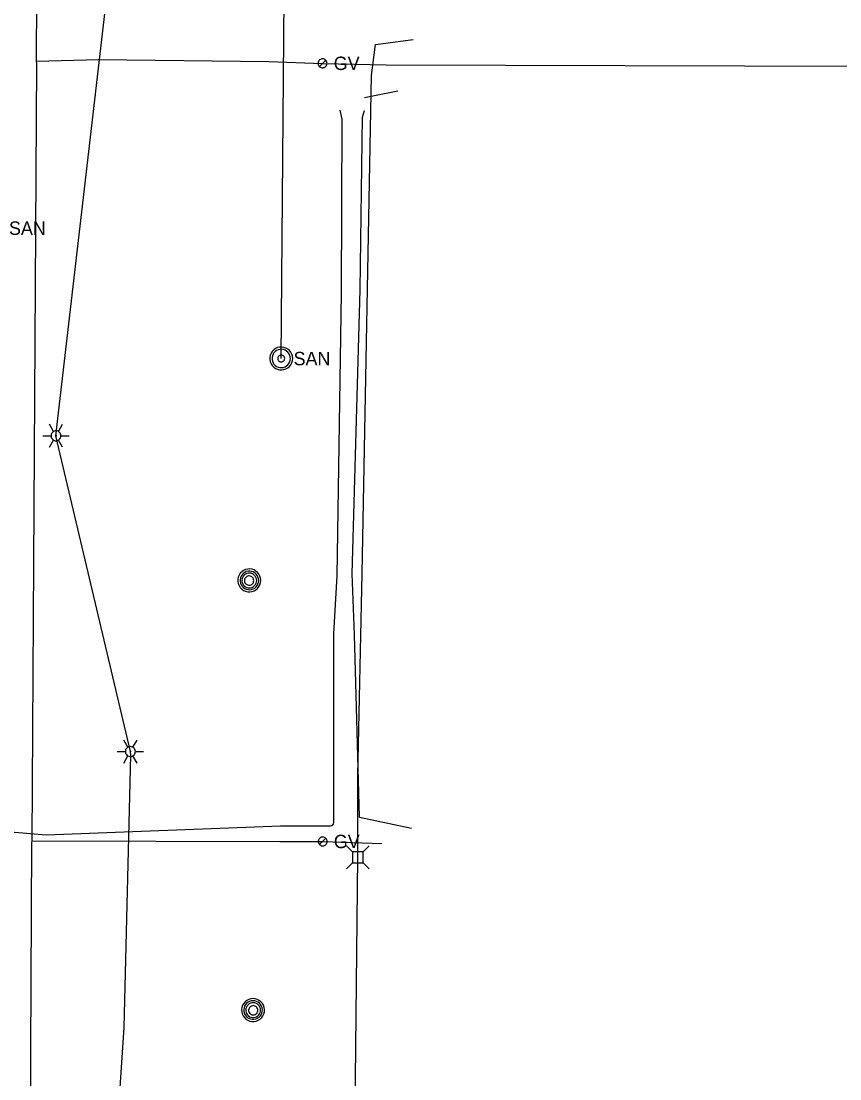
# Model space of a CAD drawing. Extents: x 600849 to 606371, y 330010 to 403088.
# Drawn here: x 602068.1 to 602303.7, y 365213.7 to 365518 of the extents above; entities that cross this region are included whole.
import ezdxf

# ---------------------------------------------------------------- set-up
doc = ezdxf.new("R2010")
doc.units = 0
for name, color, linetype in [('E_LTG', 7, 'Continuous'), ('E_UTL_AG_Bold', 7, 'Continuous'), ('E_UTL_E_UG', 7, 'Continuous'), ('E_UTL_FO_UG', 7, 'Continuous'), ('E_UTL_G', 7, 'Continuous'), ('E_UTL_G_UG', 7, 'Continuous'), ('E_UTL_MH', 7, 'Continuous'), ('E_UTL_SAN', 7, 'Continuous'), ('E_UTL_SAN_UG', 7, 'Continuous')]:
    doc.layers.add(name, color=color, linetype=linetype)

msp = doc.modelspace()

# ---------------------------------------------------------------- linework, layer by layer
at = {"layer": 'E_LTG'}
for points in [[(602077.46, 365399.93), (602076.27, 365401.99)], [(602078.89, 365399.93), (602080.08, 365401.99)], [(602074.36, 365398.69), (602076.75, 365398.69)], [(602076.27, 365395.39), (602077.46, 365397.45)], [(602079.6, 365398.69), (602079.58, 365398.96), (602079.5, 365399.22), (602079.38, 365399.46), (602079.21, 365399.68), (602079, 365399.86), (602078.77, 365399.99), (602078.51, 365400.08), (602078.24, 365400.12), (602077.97, 365400.11), (602077.71, 365400.04), (602077.46, 365399.93), (602077.24, 365399.77), (602077.05, 365399.58), (602076.9, 365399.35), (602076.8, 365399.09), (602076.75, 365398.83), (602076.75, 365398.56), (602076.8, 365398.29), (602076.9, 365398.04), (602077.05, 365397.81), (602077.24, 365397.61), (602077.46, 365397.45), (602077.71, 365397.34), (602077.97, 365397.28), (602078.24, 365397.26), (602078.51, 365397.3), (602078.77, 365397.39), (602079, 365397.53), (602079.21, 365397.71), (602079.38, 365397.92), (602079.5, 365398.16), (602079.58, 365398.42), (602079.6, 365398.69)], [(602079.6, 365398.69), (602079.58, 365398.96), (602079.5, 365399.22), (602079.38, 365399.46), (602079.21, 365399.68), (602079, 365399.86), (602078.77, 365399.99), (602078.51, 365400.08), (602078.24, 365400.12), (602077.97, 365400.11), (602077.71, 365400.04), (602077.46, 365399.93), (602077.24, 365399.77), (602077.05, 365399.58), (602076.9, 365399.35), (602076.8, 365399.09), (602076.75, 365398.83), (602076.75, 365398.56), (602076.8, 365398.29), (602076.9, 365398.04), (602077.05, 365397.81), (602077.24, 365397.61), (602077.46, 365397.45), (602077.71, 365397.34), (602077.97, 365397.28), (602078.24, 365397.26), (602078.51, 365397.3), (602078.77, 365397.39), (602079, 365397.53), (602079.21, 365397.71), (602079.38, 365397.92), (602079.5, 365398.16), (602079.58, 365398.42), (602079.6, 365398.69)], [(602079.6, 365398.69), (602079.58, 365398.96), (602079.5, 365399.22), (602079.38, 365399.46), (602079.21, 365399.68), (602079, 365399.86), (602078.77, 365399.99), (602078.51, 365400.08), (602078.24, 365400.12), (602077.97, 365400.11), (602077.71, 365400.04), (602077.46, 365399.93), (602077.24, 365399.77), (602077.05, 365399.58), (602076.9, 365399.35), (602076.8, 365399.09), (602076.75, 365398.83), (602076.75, 365398.56), (602076.8, 365398.29), (602076.9, 365398.04), (602077.05, 365397.81), (602077.24, 365397.61), (602077.46, 365397.45), (602077.71, 365397.34), (602077.97, 365397.28), (602078.24, 365397.26), (602078.51, 365397.3), (602078.77, 365397.39), (602079, 365397.53), (602079.21, 365397.71), (602079.38, 365397.92), (602079.5, 365398.16), (602079.58, 365398.42), (602079.6, 365398.69)], [(602078.29, 365398.69), (602078.29, 365398.71), (602078.29, 365398.74), (602078.28, 365398.76), (602078.26, 365398.77), (602078.24, 365398.79), (602078.22, 365398.8), (602078.2, 365398.81), (602078.18, 365398.81), (602078.16, 365398.81), (602078.14, 365398.8), (602078.12, 365398.8), (602078.1, 365398.78), (602078.08, 365398.77), (602078.07, 365398.75), (602078.06, 365398.73), (602078.06, 365398.7), (602078.06, 365398.68), (602078.06, 365398.66), (602078.07, 365398.64), (602078.08, 365398.62), (602078.1, 365398.6), (602078.12, 365398.59), (602078.14, 365398.58), (602078.16, 365398.57), (602078.18, 365398.57), (602078.2, 365398.58), (602078.22, 365398.58), (602078.24, 365398.6), (602078.26, 365398.61), (602078.28, 365398.63), (602078.29, 365398.65), (602078.29, 365398.67), (602078.29, 365398.69)], [(602080.08, 365395.39), (602078.89, 365397.45)], [(602079.6, 365398.69), (602081.99, 365398.69)], [(602098.86, 365309.09), (602097.67, 365311.15)], [(602101, 365307.85), (602100.97, 365308.12), (602100.9, 365308.38), (602100.77, 365308.62), (602100.61, 365308.84), (602100.4, 365309.01), (602100.17, 365309.15), (602099.91, 365309.24), (602099.64, 365309.28), (602099.37, 365309.26), (602099.1, 365309.2), (602098.86, 365309.09), (602098.64, 365308.93), (602098.45, 365308.73), (602098.3, 365308.5), (602098.2, 365308.25), (602098.15, 365307.99), (602098.15, 365307.71), (602098.2, 365307.45), (602098.3, 365307.19), (602098.45, 365306.97), (602098.64, 365306.77), (602098.86, 365306.61), (602099.1, 365306.5), (602099.37, 365306.43), (602099.64, 365306.42), (602099.91, 365306.46), (602100.17, 365306.55), (602100.4, 365306.69), (602100.61, 365306.86), (602100.77, 365307.08), (602100.9, 365307.32), (602100.97, 365307.58), (602101, 365307.85)], [(602101, 365307.85), (602100.97, 365308.12), (602100.9, 365308.38), (602100.77, 365308.62), (602100.61, 365308.84), (602100.4, 365309.01), (602100.17, 365309.15), (602099.91, 365309.24), (602099.64, 365309.28), (602099.37, 365309.26), (602099.1, 365309.2), (602098.86, 365309.09), (602098.64, 365308.93), (602098.45, 365308.73), (602098.3, 365308.5), (602098.2, 365308.25), (602098.15, 365307.99), (602098.15, 365307.71), (602098.2, 365307.45), (602098.3, 365307.19), (602098.45, 365306.97), (602098.64, 365306.77), (602098.86, 365306.61), (602099.1, 365306.5), (602099.37, 365306.43), (602099.64, 365306.42), (602099.91, 365306.46), (602100.17, 365306.55), (602100.4, 365306.69), (602100.61, 365306.86), (602100.77, 365307.08), (602100.9, 365307.32), (602100.97, 365307.58), (602101, 365307.85)], [(602101, 365307.85), (602100.97, 365308.12), (602100.9, 365308.38), (602100.77, 365308.62), (602100.61, 365308.84), (602100.4, 365309.01), (602100.17, 365309.15), (602099.91, 365309.24), (602099.64, 365309.28), (602099.37, 365309.26), (602099.1, 365309.2), (602098.86, 365309.09), (602098.64, 365308.93), (602098.45, 365308.73), (602098.3, 365308.5), (602098.2, 365308.25), (602098.15, 365307.99), (602098.15, 365307.71), (602098.2, 365307.45), (602098.3, 365307.19), (602098.45, 365306.97), (602098.64, 365306.77), (602098.86, 365306.61), (602099.1, 365306.5), (602099.37, 365306.43), (602099.64, 365306.42), (602099.91, 365306.46), (602100.17, 365306.55), (602100.4, 365306.69), (602100.61, 365306.86), (602100.77, 365307.08), (602100.9, 365307.32), (602100.97, 365307.58), (602101, 365307.85)], [(602100.29, 365309.09), (602101.48, 365311.15)], [(602095.76, 365307.85), (602098.14, 365307.85)], [(602097.67, 365304.55), (602098.86, 365306.61)], [(602099.69, 365307.85), (602099.69, 365307.87), (602099.68, 365307.89), (602099.67, 365307.91), (602099.66, 365307.93), (602099.64, 365307.95), (602099.62, 365307.96), (602099.6, 365307.97), (602099.58, 365307.97), (602099.55, 365307.97), (602099.53, 365307.96), (602099.51, 365307.95), (602099.49, 365307.94), (602099.48, 365307.92), (602099.47, 365307.9), (602099.46, 365307.88), (602099.45, 365307.86), (602099.45, 365307.84), (602099.46, 365307.82), (602099.47, 365307.79), (602099.48, 365307.78), (602099.49, 365307.76), (602099.51, 365307.75), (602099.53, 365307.74), (602099.55, 365307.73), (602099.58, 365307.73), (602099.6, 365307.73), (602099.62, 365307.74), (602099.64, 365307.75), (602099.66, 365307.77), (602099.67, 365307.78), (602099.68, 365307.81), (602099.69, 365307.83), (602099.69, 365307.85)], [(602101.48, 365304.55), (602100.29, 365306.61)], [(602101, 365307.85), (602103.38, 365307.85)]]:
    msp.add_lwpolyline(points, dxfattribs=at)
at = {"layer": 'E_UTL_AG_Bold'}
for points in [[(602163.44, 365279), (602161.69, 365280.75)], [(602166.54, 365279), (602163.44, 365279)], [(602163.44, 365279), (602163.44, 365275.9)], [(602166.54, 365279), (602168.29, 365280.75)], [(602166.54, 365275.9), (602166.54, 365279)], [(602163.44, 365275.9), (602161.69, 365274.15)], [(602163.44, 365275.9), (602166.54, 365275.9)], [(602166.54, 365275.9), (602168.29, 365274.15)]]:
    msp.add_lwpolyline(points, dxfattribs=at)
at = {"layer": 'E_UTL_E_UG'}
for points in [[(602077.67, 365041.36), (602080.64, 365050.18), (602084.27, 365078.21), (602086.6, 365119.12), (602092.51, 365157.1), (602092.61, 365161.02), (602093.7, 365166.45), (602097.82, 365228.48), (602099.72, 365306.86), (602099.57, 365307.85), (602078.17, 365398.69), (602101.34, 365598.66), (602081.78, 365780.51), (602081.66, 365785.81), (602086.65, 365937.44), (602085.01, 365946.58), (602078.55, 366013.48), (602078.78, 366049.8)], [(602166.96, 365496), (602176.48, 365497.89)], [(602158.1, 365341.81), (602159.07, 365358.42), (602160.29, 365439.7), (602160.51, 365489.77), (602159.96, 365492.32)], [(602165.49, 365288.96), (602164.01, 365341.54), (602163.38, 365358.96), (602165.65, 365440.69), (602166.31, 365490.33), (602166.9, 365492.3)], [(602158.1, 365287.47), (602158.1, 365341.81)], [(602165.49, 365288.96), (602180.4, 365285.78)], [(602031.91, 365287.51), (602075.37, 365283.95), (602142.72, 365286.47), (602157.1, 365286.47)]]:
    msp.add_lwpolyline(points, dxfattribs=at)
msp.add_arc((602157.1, 365287.47), 1, 269.997, 359.997, dxfattribs=at)
at = {"layer": 'E_UTL_FO_UG'}
msp.add_lwpolyline([(602163.31, 365113.4), (602164.99, 365277.45), (602165.02, 365300.96), (602166.24, 365359.1), (602168.95, 365502.29), (602170.12, 365511.24), (602180.88, 365512.67)], dxfattribs=at)
at = {"layer": 'E_UTL_G'}
for points in [[(602156.14, 365505.83), (602156.11, 365506.07), (602156.04, 365506.3), (602155.93, 365506.52), (602155.78, 365506.71), (602155.6, 365506.87), (602155.39, 365506.99), (602155.16, 365507.07), (602154.91, 365507.11), (602154.67, 365507.1), (602154.43, 365507.04), (602154.21, 365506.94), (602154.01, 365506.8), (602153.84, 365506.62), (602153.71, 365506.41), (602153.62, 365506.19), (602153.58, 365505.95), (602153.58, 365505.7), (602153.62, 365505.46), (602153.71, 365505.24), (602153.84, 365505.03), (602154.01, 365504.86), (602154.21, 365504.71), (602154.43, 365504.61), (602154.67, 365504.56), (602154.91, 365504.54), (602155.16, 365504.58), (602155.39, 365504.66), (602155.6, 365504.78), (602155.78, 365504.94), (602155.93, 365505.13), (602156.04, 365505.35), (602156.11, 365505.58), (602156.14, 365505.83)], [(602153.95, 365504.92), (602155.76, 365506.73)], [(602156.18, 365282.01), (602156.15, 365282.25), (602156.08, 365282.48), (602155.97, 365282.7), (602155.82, 365282.89), (602155.64, 365283.05), (602155.42, 365283.17), (602155.19, 365283.25), (602154.95, 365283.29), (602154.71, 365283.28), (602154.47, 365283.22), (602154.25, 365283.12), (602154.05, 365282.98), (602153.88, 365282.8), (602153.75, 365282.6), (602153.66, 365282.37), (602153.61, 365282.13), (602153.61, 365281.89), (602153.66, 365281.65), (602153.75, 365281.42), (602153.88, 365281.21), (602154.05, 365281.04), (602154.25, 365280.9), (602154.47, 365280.79), (602154.71, 365280.74), (602154.95, 365280.73), (602155.19, 365280.76), (602155.42, 365280.84), (602155.64, 365280.96), (602155.82, 365281.12), (602155.97, 365281.31), (602156.08, 365281.53), (602156.15, 365281.76), (602156.18, 365282.01)], [(602153.98, 365281.1), (602155.8, 365282.91)]]:
    msp.add_lwpolyline(points, dxfattribs=at)
at = {"layer": 'E_UTL_G_UG'}
msp.add_line((602173.14, 365505.37), (602595.7, 365504.21), dxfattribs=at)
for points in [[(602072.56, 365506.48), (602072.91, 365581.5), (602072.85, 365590.98), (602073.55, 365667.58), (602074.41, 365764.9), (602074.82, 365837.03), (602073.81, 365881.05), (602074.11, 365897.58), (602073.47, 365906.4), (602074.57, 365951.95), (602072.85, 365970.29), (602073.8, 365985.88), (602073.72, 366064.65), (602076.68, 366178.7), (602072.71, 366194.94), (602072.51, 366200.97)], [(602072.56, 365506.48), (602090.35, 365506.91), (602139.42, 365506.36), (602154.84, 365505.79), (602173.14, 365505.37)], [(602069.99, 365021.27), (602071.23, 365281.6), (602071.28, 365282.17), (602072.68, 365505.74), (602072.56, 365506.48)], [(602071.28, 365282.17), (602142.59, 365282.02), (602154.89, 365282.01), (602171.93, 365281.4)]]:
    msp.add_lwpolyline(points, dxfattribs=at)
at = {"layer": 'E_UTL_MH'}
for points in [[(602137.08, 365357.09), (602137.02, 365357.71), (602136.84, 365358.32), (602136.56, 365358.87), (602136.17, 365359.37), (602135.69, 365359.78), (602135.15, 365360.09), (602134.56, 365360.3), (602133.94, 365360.39), (602133.31, 365360.36), (602132.7, 365360.21), (602132.13, 365359.95), (602131.62, 365359.58), (602131.19, 365359.13), (602130.85, 365358.6), (602130.61, 365358.02), (602130.5, 365357.4), (602130.5, 365356.78), (602130.61, 365356.16), (602130.85, 365355.58), (602131.19, 365355.05), (602131.62, 365354.6), (602132.13, 365354.23), (602132.7, 365353.97), (602133.31, 365353.82), (602133.94, 365353.79), (602134.56, 365353.88), (602135.15, 365354.09), (602135.69, 365354.4), (602136.17, 365354.81), (602136.56, 365355.31), (602136.84, 365355.86), (602137.02, 365356.46), (602137.08, 365357.09)], [(602136.47, 365357.09), (602136.42, 365357.59), (602136.27, 365358.08), (602136.04, 365358.53), (602135.73, 365358.93), (602135.34, 365359.27), (602134.9, 365359.52), (602134.42, 365359.69), (602133.92, 365359.76), (602133.41, 365359.73), (602132.91, 365359.61), (602132.45, 365359.4), (602132.04, 365359.11), (602131.68, 365358.74), (602131.41, 365358.31), (602131.22, 365357.84), (602131.12, 365357.34), (602131.12, 365356.83), (602131.22, 365356.33), (602131.41, 365355.86), (602131.68, 365355.43), (602132.04, 365355.06), (602132.45, 365354.77), (602132.91, 365354.56), (602133.41, 365354.44), (602133.92, 365354.41), (602134.42, 365354.48), (602134.9, 365354.65), (602135.34, 365354.9), (602135.73, 365355.24), (602136.04, 365355.64), (602136.27, 365356.09), (602136.42, 365356.58), (602136.47, 365357.09)], [(602135.9, 365357.06), (602135.86, 365357.46), (602135.75, 365357.85), (602135.56, 365358.21), (602135.31, 365358.53), (602135.01, 365358.79), (602134.66, 365358.99), (602134.27, 365359.13), (602133.87, 365359.18), (602133.47, 365359.16), (602133.08, 365359.07), (602132.71, 365358.9), (602132.38, 365358.67), (602132.1, 365358.37), (602131.88, 365358.03), (602131.73, 365357.66), (602131.65, 365357.26), (602131.65, 365356.85), (602131.73, 365356.46), (602131.88, 365356.08), (602132.1, 365355.74), (602132.38, 365355.45), (602132.71, 365355.21), (602133.08, 365355.04), (602133.47, 365354.95), (602133.87, 365354.93), (602134.27, 365354.99), (602134.66, 365355.12), (602135.01, 365355.32), (602135.31, 365355.59), (602135.56, 365355.91), (602135.75, 365356.27), (602135.86, 365356.65), (602135.9, 365357.06)], [(602135.05, 365357.04), (602135.02, 365357.29), (602134.95, 365357.54), (602134.84, 365357.76), (602134.68, 365357.96), (602134.49, 365358.13), (602134.27, 365358.25), (602134.03, 365358.34), (602133.78, 365358.37), (602133.52, 365358.36), (602133.28, 365358.3), (602133.05, 365358.19), (602132.84, 365358.05), (602132.67, 365357.86), (602132.53, 365357.65), (602132.44, 365357.42), (602132.39, 365357.17), (602132.39, 365356.91), (602132.44, 365356.67), (602132.53, 365356.43), (602132.67, 365356.22), (602132.84, 365356.03), (602133.05, 365355.89), (602133.28, 365355.78), (602133.52, 365355.72), (602133.78, 365355.71), (602134.03, 365355.75), (602134.27, 365355.83), (602134.49, 365355.96), (602134.68, 365356.12), (602134.84, 365356.32), (602134.95, 365356.55), (602135.02, 365356.79), (602135.05, 365357.04)], [(602134.85, 365236.8), (602134.23, 365236.74), (602133.63, 365236.56), (602133.07, 365236.28), (602132.58, 365235.89), (602132.17, 365235.41), (602131.85, 365234.87), (602131.65, 365234.28), (602131.56, 365233.66), (602131.59, 365233.03), (602131.74, 365232.42), (602132, 365231.85), (602132.36, 365231.34), (602132.81, 365230.91), (602133.34, 365230.57), (602133.92, 365230.33), (602134.54, 365230.21), (602135.17, 365230.21), (602135.78, 365230.33), (602136.37, 365230.57), (602136.89, 365230.91), (602137.35, 365231.34), (602137.71, 365231.85), (602137.97, 365232.42), (602138.12, 365233.03), (602138.15, 365233.66), (602138.06, 365234.28), (602137.86, 365234.87), (602137.54, 365235.41), (602137.13, 365235.89), (602136.64, 365236.28), (602136.08, 365236.56), (602135.48, 365236.74), (602134.85, 365236.8)], [(602134.86, 365236.18), (602134.35, 365236.14), (602133.86, 365235.99), (602133.41, 365235.76), (602133.01, 365235.44), (602132.68, 365235.06), (602132.42, 365234.62), (602132.26, 365234.14), (602132.19, 365233.63), (602132.21, 365233.13), (602132.33, 365232.63), (602132.54, 365232.17), (602132.84, 365231.75), (602133.2, 365231.4), (602133.63, 365231.13), (602134.1, 365230.94), (602134.6, 365230.84), (602135.11, 365230.84), (602135.61, 365230.94), (602136.09, 365231.13), (602136.51, 365231.4), (602136.88, 365231.75), (602137.18, 365232.17), (602137.39, 365232.63), (602137.51, 365233.13), (602137.53, 365233.63), (602137.46, 365234.14), (602137.29, 365234.62), (602137.04, 365235.06), (602136.71, 365235.44), (602136.31, 365235.76), (602135.85, 365235.99), (602135.37, 365236.14), (602134.86, 365236.18)], [(602134.89, 365235.62), (602134.48, 365235.58), (602134.1, 365235.47), (602133.74, 365235.28), (602133.42, 365235.03), (602133.15, 365234.73), (602132.95, 365234.38), (602132.82, 365233.99), (602132.76, 365233.59), (602132.78, 365233.19), (602132.88, 365232.8), (602133.04, 365232.43), (602133.28, 365232.1), (602133.57, 365231.82), (602133.91, 365231.6), (602134.29, 365231.45), (602134.69, 365231.37), (602135.09, 365231.37), (602135.49, 365231.45), (602135.86, 365231.6), (602136.2, 365231.82), (602136.5, 365232.1), (602136.73, 365232.43), (602136.9, 365232.8), (602136.99, 365233.19), (602137.01, 365233.59), (602136.96, 365233.99), (602136.82, 365234.38), (602136.62, 365234.73), (602136.36, 365235.03), (602136.04, 365235.28), (602135.68, 365235.47), (602135.29, 365235.58), (602134.89, 365235.62)], [(602134.9, 365234.77), (602134.65, 365234.74), (602134.41, 365234.67), (602134.18, 365234.55), (602133.98, 365234.4), (602133.82, 365234.21), (602133.69, 365233.99), (602133.61, 365233.75), (602133.57, 365233.5), (602133.58, 365233.24), (602133.64, 365233), (602133.75, 365232.77), (602133.9, 365232.56), (602134.08, 365232.39), (602134.29, 365232.25), (602134.53, 365232.16), (602134.78, 365232.11), (602135.03, 365232.11), (602135.28, 365232.16), (602135.51, 365232.25), (602135.73, 365232.39), (602135.91, 365232.56), (602136.06, 365232.77), (602136.16, 365233), (602136.22, 365233.24), (602136.23, 365233.5), (602136.2, 365233.75), (602136.11, 365233.99), (602135.99, 365234.21), (602135.82, 365234.4), (602135.62, 365234.55), (602135.4, 365234.67), (602135.16, 365234.74), (602134.9, 365234.77)]]:
    msp.add_lwpolyline(points, dxfattribs=at)
at = {"layer": 'E_UTL_SAN'}
for points in [[(602146.26, 365420.92), (602146.2, 365421.55), (602146.02, 365422.15), (602145.73, 365422.71), (602145.34, 365423.2), (602144.87, 365423.61), (602144.33, 365423.93), (602143.73, 365424.13), (602143.11, 365424.22), (602142.49, 365424.19), (602141.88, 365424.04), (602141.31, 365423.78), (602140.79, 365423.42), (602140.36, 365422.96), (602140.02, 365422.44), (602139.79, 365421.85), (602139.67, 365421.24), (602139.67, 365420.61), (602139.79, 365419.99), (602140.02, 365419.41), (602140.36, 365418.88), (602140.79, 365418.43), (602141.31, 365418.07), (602141.88, 365417.81), (602142.49, 365417.66), (602143.11, 365417.63), (602143.73, 365417.72), (602144.33, 365417.92), (602144.87, 365418.24), (602145.34, 365418.65), (602145.73, 365419.14), (602146.02, 365419.7), (602146.2, 365420.3), (602146.26, 365420.92)], [(602145.6, 365420.92), (602145.55, 365421.42), (602145.41, 365421.91), (602145.18, 365422.35), (602144.87, 365422.75), (602144.49, 365423.07), (602144.05, 365423.33), (602143.58, 365423.49), (602143.08, 365423.56), (602142.58, 365423.54), (602142.09, 365423.42), (602141.64, 365423.21), (602141.23, 365422.92), (602140.88, 365422.56), (602140.61, 365422.13), (602140.42, 365421.67), (602140.33, 365421.18), (602140.33, 365420.67), (602140.42, 365420.18), (602140.61, 365419.71), (602140.88, 365419.29), (602141.23, 365418.93), (602141.64, 365418.64), (602142.09, 365418.43), (602142.58, 365418.31), (602143.08, 365418.29), (602143.58, 365418.36), (602144.05, 365418.52), (602144.49, 365418.77), (602144.87, 365419.1), (602145.18, 365419.5), (602145.41, 365419.94), (602145.55, 365420.42), (602145.6, 365420.92)], [(602143.95, 365420.92), (602143.93, 365421.11), (602143.87, 365421.29), (602143.79, 365421.46), (602143.67, 365421.61), (602143.53, 365421.73), (602143.37, 365421.82), (602143.19, 365421.89), (602143, 365421.91), (602142.81, 365421.9), (602142.63, 365421.86), (602142.46, 365421.78), (602142.31, 365421.67), (602142.18, 365421.54), (602142.08, 365421.38), (602142.01, 365421.2), (602141.97, 365421.02), (602141.97, 365420.83), (602142.01, 365420.65), (602142.08, 365420.47), (602142.18, 365420.31), (602142.31, 365420.18), (602142.46, 365420.07), (602142.63, 365419.99), (602142.81, 365419.94), (602143, 365419.94), (602143.19, 365419.96), (602143.37, 365420.02), (602143.53, 365420.12), (602143.67, 365420.24), (602143.79, 365420.39), (602143.87, 365420.56), (602143.93, 365420.74), (602143.95, 365420.92)]]:
    msp.add_lwpolyline(points, dxfattribs=at)
at = {"layer": 'E_UTL_SAN_UG'}
msp.add_line((602142.95, 365420.92), (602144.93, 365653.94), dxfattribs=at)

# ---------------------------------------------------------------- texts
at = {"layer": 'E_UTL_G'}
for p in [(602158.06, 365503.9), (602158.1, 365280.08)]:
    msp.add_text('GV', height=3.85, dxfattribs=at).set_placement(p)
at = {"layer": 'E_UTL_SAN'}
for p in [(602064.65, 365456.48), (602146.52, 365418.98)]:
    msp.add_text('SAN', height=3.849, dxfattribs=at).set_placement(p)

doc.saveas('drawing.dxf')
